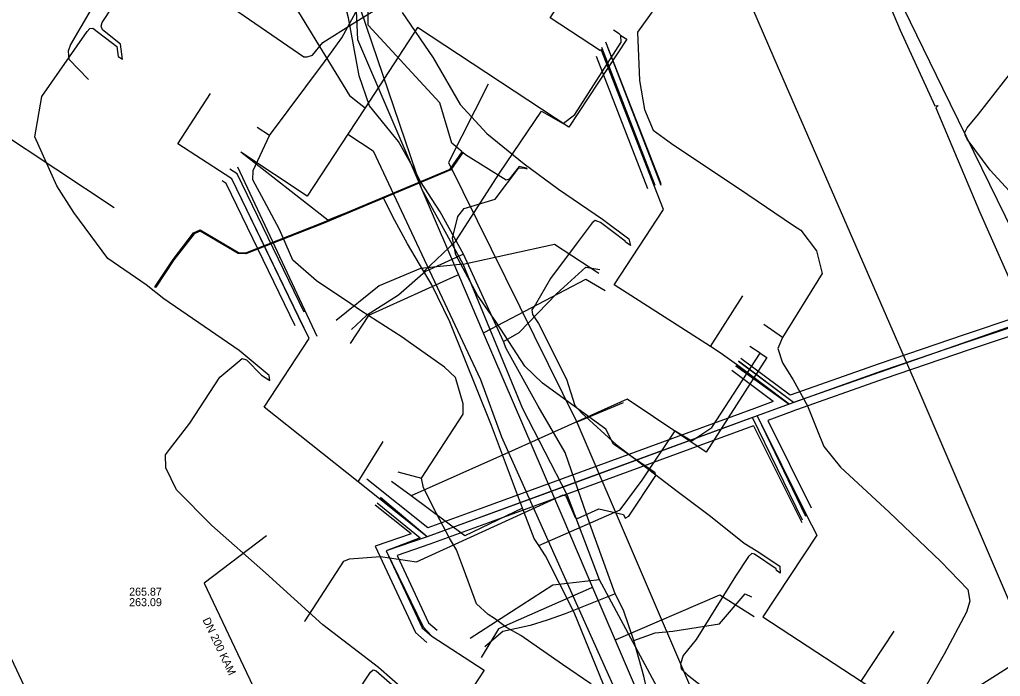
# Model space of a CAD drawing. Extents: x -598233 to -596890, y -1157848 to -1156431.
# Drawn here: x -597101.7 to -597003.7, y -1157319.5 to -1157253.8 of the extents above; entities that cross this region are included whole.
import ezdxf

# ---------------------------------------------------------------- set-up
doc = ezdxf.new("R2010")
doc.units = 0
for name, color, linetype in [('Vrstva 12', 7, 'Continuous'), ('Vrstva 13', 7, 'Continuous'), ('Vrstva 16', 7, 'Continuous'), ('Vrstva 19', 7, 'Continuous'), ('Vrstva 37', 7, 'Continuous'), ('Vrstva 38', 7, 'Continuous'), ('Vrstva 42', 7, 'Continuous'), ('Vrstva 55', 7, 'Continuous'), ('Vrstva 58', 7, 'Continuous'), ('Vrstva 9', 7, 'Continuous')]:
    doc.layers.add(name, color=color, linetype=linetype)

msp = doc.modelspace()

# ---------------------------------------------------------------- linework, layer by layer
at = {"layer": 'Vrstva 12'}
for points in [[(-597079.69, -1157243.51), (-597068.76, -1157261.42)], [(-597041.62, -1157255.4), (-597041.03, -1157255.79), (-597046.83, -1157264.57), (-597061.95, -1157254.62), (-597067.19, -1157262.63)], [(-597061.31, -1157279), (-597058.16, -1157276.01), (-597055.32, -1157271.59), (-597053.75, -1157269.17), (-597049.57, -1157262.97), (-597047.4, -1157264.22), (-597046.22, -1157263.29), (-597041.59, -1157256.07), (-597041.62, -1157255.4)], [(-597041.62, -1157255.4), (-597041.79, -1157255.25), (-597042.35, -1157254.88)], [(-597068.76, -1157261.42), (-597067.8, -1157262.16)], [(-597067.8, -1157262.16), (-597067.19, -1157262.63)], [(-597067.19, -1157262.63), (-597068.93, -1157265.28)], [(-597068.93, -1157265.28), (-597072.97, -1157271.46), (-597079.6, -1157267.08)], [(-597068.93, -1157265.28), (-597066.38, -1157266.94), (-597055.67, -1157289.79), (-597053.55, -1157295.54)], [(-597061.31, -1157279), (-597062.95, -1157276.25), (-597064.23, -1157273.89), (-597065.37, -1157271.67), (-597070.92, -1157273.87), (-597079.6, -1157267.08)], [(-597060.51, -1157280.34), (-597061.31, -1157279)], [(-597051.47, -1157302.67), (-597054.56, -1157294.4), (-597058.72, -1157284.05), (-597060.51, -1157280.34)], [(-597027.72, -1157287.16), (-597028.72, -1157286.51)], [(-597027.72, -1157287.16), (-597027.04, -1157287.6), (-597033.09, -1157297.08), (-597041.01, -1157291.78), (-597052.86, -1157297.09)], [(-597049.82, -1157306.39), (-597041.69, -1157302.83), (-597039.5, -1157299.88), (-597036.2, -1157294.94), (-597034.53, -1157295.93), (-597032.55, -1157294.62), (-597027.72, -1157287.16)], [(-597053.55, -1157295.54), (-597052.86, -1157297.09)], [(-597052.86, -1157297.09), (-597062.59, -1157301.45)], [(-597052.86, -1157297.09), (-597041.87, -1157321.6), (-597039.83, -1157327.46)], [(-597062.59, -1157301.45), (-597064.54, -1157300.01)], [(-597051.47, -1157302.67), (-597057.24, -1157305.42), (-597062.59, -1157301.45)], [(-597049.82, -1157306.39), (-597050.28, -1157305.69), (-597051.47, -1157302.67)], [(-597049.17, -1157307.42), (-597049.82, -1157306.39)], [(-597041.32, -1157328.75), (-597042.28, -1157322.99), (-597046.31, -1157313.1), (-597049.17, -1157307.42)]]:
    msp.add_lwpolyline(points, dxfattribs=at)
at = {"layer": 'Vrstva 13'}
for points in [[(-597069.033, -1157238.044), (-597068.851, -1157238.671), (-597068.743, -1157239.033), (-597068.27, -1157248.995), (-597068.221, -1157250.028), (-597067.945, -1157255.814), (-597057.861, -1157279.344), (-597055.375, -1157285.147), (-597047.442, -1157303.652), (-597044.469, -1157310.586), (-597042.21, -1157315.858), (-597027.618, -1157349.905), (-597027.026, -1157351.285), (-597040.47, -1157387.341), (-597043.725, -1157396.059)], [(-597057.861, -1157279.344), (-597058.036, -1157279.411), (-597066.864, -1157283.405), (-597068.674, -1157286.188)], [(-597055.375, -1157285.147), (-597055.28, -1157285.104), (-597045.123, -1157279.781), (-597043.183, -1157280.894)], [(-597044.469, -1157310.586), (-597044.564, -1157310.627), (-597053.856, -1157314.739), (-597055.597, -1157317.591)], [(-597042.21, -1157315.858), (-597042.095, -1157315.808), (-597031.719, -1157311.344), (-597028.294, -1157313.5)]]:
    msp.add_lwpolyline(points, dxfattribs=at)
at = {"layer": 'Vrstva 16'}
for points in [[(-597026.25, -1157335.79), (-597025.96, -1157329.96), (-597036.05, -1157324.16), (-597043.76, -1157309.84), (-597046.95, -1157301.39), (-597051.41, -1157292.73), (-597057.38, -1157278.27), (-597061.51, -1157270.77), (-597069.27, -1157247.92)], [(-597057.38, -1157278.27), (-597048.25, -1157276.28), (-597043.82, -1157279.17)], [(-597057.38, -1157278.27), (-597061.67, -1157278.71), (-597065.79, -1157280.45), (-597070.1, -1157283.89)], [(-597043.76, -1157309.84), (-597048.44, -1157310.38), (-597056.69, -1157315.69)]]:
    msp.add_lwpolyline(points, dxfattribs=at)
at = {"layer": 'Vrstva 19'}
for points in [[(-597002.182, -1157191.556), (-597003.58, -1157193.59), (-597033.4, -1157238.15), (-597034.34, -1157239.12), (-597026.35, -1157257.65), (-597011.73, -1157291.16), (-597000.9, -1157316.42), (-597000.59, -1157317.13)], [(-596932.64, -1157562.31), (-596933.57, -1157561.3), (-596933.885, -1157560.958), (-596943.33, -1157550.7), (-596978.85, -1157512.23), (-596992.69, -1157497.25), (-597034.37, -1157446.83), (-597052.62, -1157421.43), (-597062.65, -1157402.84), (-597070.35, -1157389.7), (-597081.947, -1157364.239), (-597089.53, -1157347.59), (-597092.26, -1157341.16), (-597101.18, -1157320.6), (-597101.226, -1157320.503), (-597114.22, -1157292.91), (-597128.82, -1157261.58), (-597129.41, -1157260.31), (-597129.501, -1157260.119), (-597129.71, -1157259.68), (-597129.886, -1157259.291), (-597130, -1157259.04), (-597130.506, -1157257.959)], [(-597000.59, -1157317.13), (-597001.02, -1157317.41), (-597000.85, -1157317.67), (-597000.69, -1157317.92), (-597001.2, -1157318.25), (-597001.36, -1157317.99), (-597001.53, -1157317.73), (-597015.61, -1157326.69), (-597016.58, -1157326.01)]]:
    msp.add_lwpolyline(points, dxfattribs=at)
at = {"layer": 'Vrstva 37'}
for p, q in [((-597038.267, -1157270.501), (-597043.586, -1157256.8)), ((-597038.201, -1157270.4), (-597043.531, -1157256.614)), ((-597037.606, -1157270.4), (-597042.936, -1157256.614)), ((-597071.996, -1157285.51), (-597079.913, -1157268.58)), ((-597072.789, -1157285.708), (-597080.525, -1157269.732)), ((-597032.662, -1157286.504), (-597029.429, -1157281.45)), ((-597024.792, -1157292.263), (-597030.081, -1157288.319)), ((-597024.792, -1157292.263), (-597028.008, -1157293.44)), ((-597028.008, -1157293.44), (-597023.091, -1157303.318)), ((-597067.896, -1157300.035), (-597065.372, -1157295.994)), ((-597060.998, -1157305.528), (-597065.749, -1157301.745)), ((-597017.599, -1157319.972), (-597014.311, -1157314.953))]:
    msp.add_line(p, q, dxfattribs=at)
for points in [[(-597043.668, -1157256.926), (-597048.683, -1157253.632), (-597045.389, -1157248.617)], [(-597081.194, -1157269.295), (-597085.914, -1157266.225), (-597082.643, -1157261.195)], [(-597073.806, -1157283.609), (-597080.525, -1157269.732), (-597081.194, -1157269.295)], [(-597032.662, -1157286.504), (-597042.312, -1157280.33), (-597037.377, -1157272.792), (-597038.267, -1157270.501)], [(-596979.587, -1157283.034), (-596980.436, -1157282.113), (-596981.129, -1157281.106), (-596981.922, -1157279.261), (-596982.205, -1157277.347), (-597024.363, -1157292.112), (-597029.865, -1157287.987)], [(-596981.673, -1157277.285), (-596991.104, -1157280.717), (-596996.332, -1157282.499), (-597007.062, -1157286.084), (-597015.562, -1157288.979), (-597024.792, -1157292.263)], [(-597065.749, -1157301.745), (-597067.896, -1157300.035), (-597077.268, -1157292.572), (-597072.789, -1157285.708), (-597073.806, -1157283.609)], [(-597030.081, -1157288.319), (-597031.692, -1157287.125), (-597032.662, -1157286.504)], [(-597030.15, -1157288.421), (-597024.792, -1157292.263), (-597028.008, -1157293.44), (-597023.182, -1157303.455)], [(-597023.463, -1157303.881), (-597028.463, -1157293.606), (-597060.998, -1157305.528), (-597065.668, -1157301.619)], [(-597028.008, -1157293.44), (-597045.386, -1157299.822), (-597054.779, -1157303.262), (-597060.998, -1157305.528)], [(-597065.994, -1157302.123), (-597061.686, -1157305.626), (-597065.076, -1157306.948), (-597061.383, -1157314.52), (-597060.507, -1157315.482)], [(-597023.091, -1157303.318), (-597022.041, -1157305.362), (-597027.425, -1157313.535), (-597017.599, -1157319.972), (-597015.257, -1157321.506)], [(-597060.998, -1157305.528), (-597065.076, -1157306.948), (-597061.495, -1157314.62), (-597060.507, -1157315.482)], [(-597060.507, -1157315.482), (-597055.281, -1157318.854), (-597058.569, -1157323.873)]]:
    msp.add_lwpolyline(points, dxfattribs=at)
at = {"layer": 'Vrstva 38'}
for p, q in [((-597037.614, -1157270.248), (-597043.114, -1157256.081)), ((-597038.92, -1157270.754), (-597044.058, -1157257.519)), ((-597024.714, -1157291.386), (-597029.633, -1157287.718)), ((-597026.399, -1157292), (-597030.529, -1157288.92)), ((-597026.399, -1157292), (-597028.283, -1157292.689)), ((-597024.517, -1157293.014), (-597026.941, -1157293.901)), ((-597028.357, -1157294.421), (-597023.542, -1157304.094)), ((-597026.941, -1157293.901), (-597022.594, -1157302.634)), ((-597060.906, -1157304.643), (-597067.023, -1157299.77)), ((-597062.576, -1157305.23), (-597066.173, -1157302.366))]:
    msp.add_line(p, q, dxfattribs=at)
for points in [[(-597073.292, -1157283.065), (-597079.98, -1157269.252), (-597080.706, -1157268.778)], [(-597074.181, -1157284.44), (-597081.07, -1157270.212), (-597081.47, -1157269.951)], [(-596981.947, -1157276.533), (-596991.37, -1157279.962), (-596996.588, -1157281.741), (-597007.318, -1157285.326), (-597015.825, -1157288.223), (-597024.714, -1157291.386)], [(-596982.33, -1157278.376), (-596990.838, -1157281.472), (-596996.076, -1157283.257), (-597006.806, -1157286.842), (-597015.299, -1157289.735), (-597024.524, -1157293.017)], [(-597028.284, -1157292.689), (-597045.661, -1157299.071), (-597055.053, -1157302.511), (-597060.906, -1157304.643)], [(-597028.357, -1157294.421), (-597045.111, -1157300.573), (-597054.505, -1157304.013), (-597060.724, -1157306.28)], [(-597062.576, -1157305.23), (-597066.176, -1157306.484), (-597062.148, -1157315.112), (-597061.033, -1157316.085)], [(-597060.735, -1157306.284), (-597063.976, -1157307.412), (-597060.842, -1157314.128), (-597059.981, -1157314.879)]]:
    msp.add_lwpolyline(points, dxfattribs=at)
at = {"layer": 'Vrstva 42'}
for p, q in [((-597038.2, -1157270.4), (-597043.53, -1157256.61)), ((-597037.61, -1157270.4), (-597042.94, -1157256.61)), ((-597072, -1157285.51), (-597079.91, -1157268.58)), ((-597072.79, -1157285.71), (-597080.53, -1157269.73))]:
    msp.add_line(p, q, dxfattribs=at)
for points in [[(-597082.496, -1157251.21), (-597073.329, -1157257.538), (-597072.969, -1157257.557), (-597072.448, -1157257.36), (-597071.422, -1157256.092), (-597068.438, -1157254.236), (-597065.095, -1157252.159)], [(-597091.874, -1157257.497), (-597091.45, -1157257.772), (-597091.646, -1157256.279), (-597093.432, -1157254.841), (-597093.578, -1157254.46), (-597093.476, -1157254.091), (-597092.446, -1157252.549)], [(-597063.492, -1157253.121), (-597060.379, -1157257.646), (-597057.689, -1157262.304), (-597055.04, -1157265.192), (-597051.302, -1157268.228), (-597047.865, -1157270.758), (-597043.468, -1157273.759), (-597040.837, -1157275.748), (-597040.661, -1157276.398), (-597040.809, -1157276.304)], [(-597063.136, -1157320.993), (-597065.869, -1157318.6), (-597071.412, -1157314.345), (-597077.159, -1157309.123), (-597082.514, -1157304.414), (-597086.045, -1157300.844), (-597087.126, -1157298.646), (-597087.134, -1157297.353), (-597086.748, -1157296.79), (-597084.701, -1157294.161), (-597081.716, -1157289.572), (-597079.912, -1157288.062), (-597079.488, -1157287.715), (-597079.053, -1157287.848), (-597077.557, -1157289.369), (-597076.822, -1157289.84), (-597076.716, -1157289.905), (-597076.792, -1157289.394), (-597079.772, -1157286.895), (-597087.323, -1157281.731), (-597089.09, -1157280.351), (-597092.922, -1157277.707), (-597096.323, -1157273.101), (-597098.001, -1157270.443), (-597100.201, -1157265.529), (-597099.515, -1157261.517), (-597094.987, -1157255.002), (-597094.704, -1157254.708), (-597094.393, -1157254.658), (-597092.02, -1157256.506), (-597091.874, -1157257.497)], [(-596997.861, -1157276.334), (-597004.728, -1157268.858), (-597007.003, -1157265.772), (-597007.196, -1157265.375), (-597007.247, -1157265.113), (-597007.013, -1157264.652), (-597005.892, -1157263.268), (-597001.71, -1157257.946)], [(-597040.809, -1157276.304), (-597041.163, -1157276.074), (-597041.187, -1157275.984), (-597043.664, -1157274.113), (-597044.21, -1157273.905), (-597044.505, -1157274.124), (-597045.99, -1157276.138), (-597048.674, -1157279.693), (-597050.17, -1157282.3), (-597050.517, -1157282.841), (-597050.452, -1157283.31), (-597049.864, -1157284.207), (-597047.052, -1157289.784), (-597046.218, -1157292.394), (-597045.545, -1157293.183), (-597042.088, -1157296.297), (-597035.989, -1157300.978), (-597032.675, -1157303.481), (-597029.302, -1157306.166), (-597028.108, -1157306.895), (-597025.753, -1157308.483), (-597025.688, -1157309.16), (-597025.825, -1157309.068), (-597026.066, -1157308.909), (-597026.109, -1157308.723), (-597028.28, -1157307.263), (-597028.533, -1157307.194), (-597028.88, -1157307.491), (-597030.183, -1157309.469), (-597033.341, -1157314.569), (-597034.088, -1157315.81), (-597035.385, -1157317.412), (-597035.678, -1157318.221), (-597035.612, -1157318.736), (-597034.962, -1157319.32), (-597032.624, -1157321.162)], [(-596979.59, -1157283.03), (-596980.44, -1157282.11), (-596981.13, -1157281.11), (-596981.92, -1157279.26), (-596982.2, -1157277.35), (-597024.36, -1157292.11), (-597029.87, -1157287.99)], [(-597030.15, -1157288.42), (-597024.79, -1157292.26), (-597028.01, -1157293.44), (-597023.18, -1157303.46)], [(-597023.46, -1157303.88), (-597028.46, -1157293.61), (-597061, -1157305.53), (-597065.67, -1157301.62)], [(-597065.99, -1157302.12), (-597061.69, -1157305.63), (-597065.08, -1157306.95), (-597061.38, -1157314.52), (-597060.51, -1157315.48)], [(-597068.085, -1157321.234), (-597066.649, -1157319.07), (-597066.372, -1157318.818), (-597066.077, -1157318.946), (-597063.431, -1157321.279)]]:
    msp.add_lwpolyline(points, dxfattribs=at)
at = {"layer": 'Vrstva 55'}
for points in [[(-597073.26, -1157314), (-597073.19, -1157313.93), (-597069.32, -1157307.96), (-597068.75, -1157307.72), (-597065.67, -1157307.51), (-597062.04, -1157308.03), (-597047.38, -1157301.34), (-597047.12, -1157301.44), (-597046.19, -1157303.59), (-597045.96, -1157303.71), (-597043.83, -1157302.72), (-597041.35, -1157303.31), (-597041.2, -1157303.68), (-597040.84, -1157303.47), (-597038.12, -1157299.4), (-597038.19, -1157299.12), (-597042.37, -1157296.27), (-597043.13, -1157294.78), (-597049.46, -1157290.17), (-597051.24, -1157288.47), (-597054.05, -1157284.11), (-597055.96, -1157281.38), (-597058.12, -1157277.33), (-597058.46, -1157275.68), (-597057.91, -1157273.51), (-597057.29, -1157272.7), (-597054.2, -1157271.77), (-597051.84, -1157268.63), (-597051.25, -1157268.67), (-597051, -1157268.73), (-597051.09, -1157268.67), (-597051.8, -1157268.52), (-597052.8, -1157269.78), (-597053.1, -1157269.87), (-597057.15, -1157267.33), (-597057.414, -1157267.107), (-597058.637, -1157268.851), (-597071.371, -1157274.196), (-597079.112, -1157277.251), (-597079.885, -1157277.199), (-597083.693, -1157274.956), (-597084.278, -1157275.23), (-597086.309, -1157277.849), (-597088.1, -1157280.58), (-597088.19, -1157280.61), (-597088.18, -1157280.52), (-597086.391, -1157277.791), (-597084.342, -1157275.15), (-597083.687, -1157274.844), (-597079.855, -1157277.101), (-597079.128, -1157277.149), (-597071.409, -1157274.104), (-597058.703, -1157268.769), (-597057.491, -1157267.041), (-597058.52, -1157266.17), (-597059.72, -1157262.14), (-597066.9, -1157254.38), (-597066.8, -1157241.96)], [(-597016.76, -1157247.59), (-597013.71, -1157254.87), (-597010.23, -1157262.45), (-597009.91, -1157262.41), (-597010.14, -1157262.65), (-597005.77, -1157273), (-597002, -1157281.5)]]:
    msp.add_lwpolyline(points, dxfattribs=at)
at = {"layer": 'Vrstva 58'}
for p, q in [((-597076.74, -1157265.4), (-597077.985, -1157264.603)), ((-597025.47, -1157285.61), (-597027.334, -1157284.29)), ((-597063.914, -1157299.041), (-597061.55, -1157299.68))]:
    msp.add_line(p, q, dxfattribs=at)
for points in [[(-597076.74, -1157265.4), (-597071.25, -1157258.03), (-597069.52, -1157255.64), (-597068.11, -1157253.08), (-597067.18, -1157251.83), (-597067.16, -1157250.8), (-597067.48, -1157245.98), (-597067.818, -1157238.503)], [(-597038.08, -1157242.45), (-597037.87, -1157242.91), (-597035.85, -1157243.77), (-597034.32, -1157245.58), (-597034.41, -1157246.59), (-597037.14, -1157251.12), (-597039.97, -1157255.06), (-597039.77, -1157259.92), (-597039.28, -1157262.8), (-597038.39, -1157264.87), (-597036.58, -1157266.19), (-597028.94, -1157271.32), (-597024.359, -1157274.394)], [(-597068.85, -1157253.65), (-597069.74, -1157250.23), (-597072.06, -1157249.62), (-597075.99, -1157248.95), (-597081.99, -1157247.29), (-597086.39, -1157247.27), (-597090.68, -1157247.68), (-597091.49, -1157247.45), (-597096.64, -1157256.31), (-597096.886, -1157256.989), (-597096.81, -1157257.76), (-597094.85, -1157259.8)], [(-597057.36, -1157277.27), (-597059.7, -1157273.04), (-597061.65, -1157270.01), (-597062.02, -1157269.27), (-597063.84, -1157266.01), (-597066.76, -1157262.44), (-597067.78, -1157259.43), (-597068.85, -1157253.65)], [(-597063.49, -1157285.57), (-597067.65, -1157282.89), (-597069.05, -1157281.94), (-597069.42, -1157281.72), (-597072.06, -1157279.95), (-597074.43, -1157277.87), (-597075.75, -1157274.79), (-597077.29, -1157271.93), (-597078.41, -1157269.85), (-597078.37, -1157268.9), (-597076.74, -1157265.4)], [(-597024.359, -1157274.394), (-597023.65, -1157274.87), (-597022.07, -1157276.94), (-597021.51, -1157279.21), (-597025.47, -1157285.61)], [(-597057.36, -1157277.27), (-597061.16, -1157279), (-597063.86, -1157281.38), (-597067.06, -1157283.4), (-597068.55, -1157284.82)], [(-597053.36, -1157286.02), (-597057.36, -1157277.27)], [(-597053.36, -1157286.02), (-597051.8, -1157285.11), (-597048.05, -1157281.23), (-597045.13, -1157278.58), (-597043.72, -1157278.81)], [(-597062.9, -1157286.01), (-597063.49, -1157285.57)], [(-597025.47, -1157285.61), (-597025.94, -1157286.7), (-597025.48, -1157288.14), (-597024.42, -1157289.84), (-597022.96, -1157292.44), (-597022.04, -1157294.78), (-597021.34, -1157296.51), (-597019.66, -1157298.58), (-597014.8, -1157303.08), (-597009.65, -1157308.01), (-597006.95, -1157310.8), (-597006.74, -1157311.97), (-597007.09, -1157313.06), (-597009.32, -1157317.26), (-597011.3, -1157320.78)], [(-597061.55, -1157299.68), (-597057.38, -1157293.27), (-597057.38, -1157292.23), (-597058.16, -1157289.61), (-597059.27, -1157288.57), (-597062.9, -1157286.01)], [(-597042.2, -1157311.24), (-597044.73, -1157304.25), (-597047.18, -1157297.11), (-597049.91, -1157292.48), (-597053.08, -1157286.69), (-597053.36, -1157286.02)], [(-597047.445, -1157318.294), (-597051.63, -1157315.4), (-597053.07, -1157314.61), (-597054.27, -1157313.69), (-597054.9, -1157313.3), (-597056.07, -1157312.24), (-597057.37, -1157308.71), (-597058.07, -1157306.85), (-597058.75, -1157305.67), (-597060.04, -1157303.2), (-597061.34, -1157300.64), (-597061.55, -1157299.68)], [(-597042.2, -1157311.24), (-597047.2, -1157313.23), (-597049.01, -1157313.87), (-597050.71, -1157314.4), (-597053.44, -1157315.01), (-597055.21, -1157316.54)], [(-597040.33, -1157315.9), (-597041.38, -1157312.86), (-597042.2, -1157311.24)], [(-597040.33, -1157315.9), (-597038.19, -1157315.15), (-597036.43, -1157314.97), (-597031.78, -1157314.25), (-597029.19, -1157311.23), (-597028.56, -1157311.54)], [(-597032.8, -1157346.2), (-597033.74, -1157341.9), (-597034.95, -1157338.15), (-597037.51, -1157326.93), (-597038.2, -1157324.46), (-597039.34, -1157319.48), (-597040.33, -1157315.9)], [(-597050.015, -1157330.058), (-597046.75, -1157331.12), (-597044.82, -1157330.6), (-597042.07, -1157326.41), (-597042.41, -1157322.95), (-597042.47, -1157322.18), (-597044.645, -1157320.23), (-597047.445, -1157318.294)]]:
    msp.add_lwpolyline(points, dxfattribs=at)
at = {"layer": 'Vrstva 9'}
for p, q in [((-597092.264, -1157272.624), (-597112.34, -1157259.397)), ((-597054.892, -1157260.286), (-597058.87, -1157268.12)), ((-597058.87, -1157268.12), (-597046.03, -1157294.08)), ((-597041.383, -1157292.132), (-597046.03, -1157294.08)), ((-597046.03, -1157294.08), (-597033.25, -1157323.86)), ((-597077.032, -1157305.428), (-597083.292, -1157310.184))]:
    msp.add_line(p, q, dxfattribs=at)
for points in [[(-597017.873, -1157243.421), (-597009.467, -1157260.671), (-597002.459, -1157275.052)], [(-597083.293, -1157310.184), (-597069.022, -1157340.275), (-597063.12, -1157352.615)]]:
    msp.add_lwpolyline(points, dxfattribs=at)

# ---------------------------------------------------------------- texts
at = {"layer": 'Vrstva 12'}
for s, p in [('265.87', (-597090.78, -1157311.419)), ('263.09', (-597090.78, -1157312.469))]:
    msp.add_text(s, height=0.8, dxfattribs=at).set_placement(p)
msp.add_text('DN 200 KAM', height=0.8, rotation=295.41704, dxfattribs=at).set_placement((-597083.462, -1157313.831))

doc.saveas('drawing.dxf')
